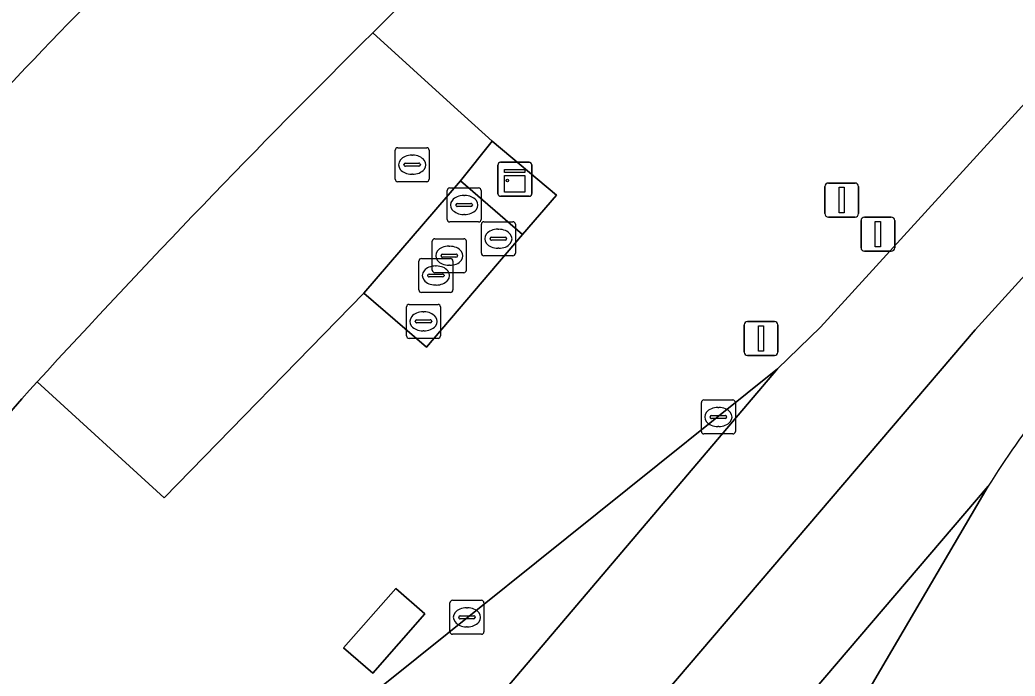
# Model space of a CAD drawing. Extents: x 156412 to 157779, y 382335 to 383768.
# Drawn here: x 157349.85 to 157379.13, y 382870.64 to 382889.94 of the extents above; entities that cross this region are included whole.
import ezdxf

# ---------------------------------------------------------------- set-up
doc = ezdxf.new("R2010")
doc.units = 0
for name, color, linetype in [('IMGEO_Berm_groen', 7, 'Continuous'), ('IMGEO_Kast', 7, 'Continuous'), ('IMGEO_Kolk', 7, 'Continuous'), ('IMGEO_Lichtmast', 7, 'Continuous'), ('IMGEO_OVBaan_gesloten', 7, 'Continuous'), ('IMGEO_Rijbaan_regionaal_gesloten', 7, 'Continuous'), ('IMGEO_Rioolput', 7, 'Continuous'), ('IMGEO_Terreindeel_gesloten', 7, 'Continuous'), ('IMGEO_Terreindeel_open', 7, 'Continuous'), ('IMGEO_Verkeersbordpaal', 7, 'Continuous'), ('IMGEO_Voetpad_open', 7, 'Continuous')]:
    doc.layers.add(name, color=color, linetype=linetype)

msp = doc.modelspace()

# ---------------------------------------------------------------- linework, layer by layer
at = {"layer": 'IMGEO_Berm_groen'}
for points in [[(157347.194, 382859.669), (157359.163, 382869.273), (157361.521, 382871.165), (157372.134, 382879.681), (157373.405, 382880.899), (157404.172, 382914.64), (157408.942, 382919.912)], [(157369.053, 382897.217), (157364.373, 382893.159), (157364.205, 382893.319), (157360.901, 382890.228), (157360.563, 382889.895), (157360.226, 382889.561), (157362.622, 382887.385), (157363.737, 382886.373), (157365.635, 382884.786), (157364.633, 382883.629), (157361.806, 382880.313), (157359.963, 382881.902), (157354.096, 382875.883), (157350.356, 382879.292), (157350.13, 382879.045), (157349.904, 382878.797), (157273.543, 382790.546)], [(157378.332, 382876.223), (157371.767, 382865.014)]]:
    msp.add_lwpolyline(points, dxfattribs=at)
msp.add_lwpolyline([(157359.371, 382871.471), (157360.903, 382873.217), (157361.76, 382872.465), (157360.228, 382870.719)], close=True, dxfattribs=at)
for centre, radius, start, end in [((157527.185, 382719.591), 244.806, 133.32794, 138.72246), ((157402.002, 382861.429), 27.913, 136.0684, 147.9944)]:
    msp.add_arc(centre, radius, start, end, dxfattribs=at)
at = {"layer": 'IMGEO_Kast'}
for p, q in [((157363.909, 382884.829), (157363.909, 382885.67)), ((157363.909, 382885.67), (157363.909, 382884.829)), ((157363.984, 382885.754), (157364.825, 382885.754)), ((157364.825, 382885.754), (157363.984, 382885.754)), ((157364.909, 382885.679), (157364.909, 382884.838)), ((157364.909, 382884.838), (157364.909, 382885.679)), ((157364.834, 382884.754), (157363.993, 382884.754)), ((157363.993, 382884.754), (157364.834, 382884.754))]:
    msp.add_line(p, q, dxfattribs=at)
for points in [[(157364.104, 382885.544), (157364.704, 382885.544), (157364.704, 382885.459), (157364.104, 382885.459), (157364.104, 382885.544)], [(157364.104, 382885.369), (157364.704, 382885.369), (157364.704, 382884.88), (157364.104, 382884.88), (157364.104, 382885.369)]]:
    msp.add_lwpolyline(points, dxfattribs=at)
msp.add_circle((157364.188, 382885.218), 0.0377, dxfattribs=at)
for centre, start, end in [((157363.987, 382885.676), 92.4484, 184.2845), ((157363.987, 382885.676), 92.4484, 184.2845), ((157364.831, 382885.676), 2.4484, 94.2845), ((157364.831, 382885.676), 2.4484, 94.2845), ((157363.987, 382884.832), 182.4484, 274.2845), ((157363.987, 382884.832), 182.4484, 274.2845), ((157364.831, 382884.832), 272.4484, 4.2845), ((157364.831, 382884.832), 272.4484, 4.2845)]:
    msp.add_arc(centre, 0.0779, start, end, dxfattribs=at)
at = {"layer": 'IMGEO_Kolk'}
for p, q in [((157369.895, 382877.835), (157369.895, 382878.687)), ((157369.97, 382878.761), (157370.822, 382878.761)), ((157370.383, 382878.541), (157370.408, 382878.541)), ((157370.896, 382878.687), (157370.896, 382877.835)), ((157370.154, 382878.255), (157370.154, 382878.267)), ((157370.197, 382878.304), (157370.595, 382878.304)), ((157370.638, 382878.267), (157370.638, 382878.255)), ((157370.592, 382878.218), (157370.194, 382878.218)), ((157370.406, 382877.981), (157370.381, 382877.981)), ((157370.822, 382877.761), (157369.97, 382877.761)), ((157362.498, 382871.941), (157362.498, 382872.793)), ((157362.573, 382872.867), (157363.425, 382872.867)), ((157363.499, 382872.793), (157363.499, 382871.941)), ((157362.8, 382872.41), (157363.198, 382872.41)), ((157362.986, 382872.647), (157363.011, 382872.647)), ((157362.757, 382872.361), (157362.757, 382872.373)), ((157363.195, 382872.324), (157362.797, 382872.324)), ((157363.009, 382872.087), (157362.984, 382872.087)), ((157363.241, 382872.373), (157363.241, 382872.361)), ((157363.425, 382871.867), (157362.573, 382871.867))]:
    msp.add_line(p, q, dxfattribs=at)
for points in [[(157369.895, 382877.835), (157369.895, 382878.687)], [(157369.97, 382878.761), (157370.822, 382878.761)], [(157370.896, 382878.687), (157370.896, 382877.835)], [(157370.822, 382877.761), (157369.97, 382877.761)], [(157362.498, 382871.941), (157362.498, 382872.793)], [(157362.573, 382872.867), (157363.425, 382872.867)], [(157363.499, 382872.793), (157363.499, 382871.941)], [(157363.425, 382871.867), (157362.573, 382871.867)]]:
    msp.add_lwpolyline(points, dxfattribs=at)
for centre, radius, start, end in [((157369.972, 382878.685), 0.0765, 91.552, 178.448), ((157369.972, 382878.685), 0.0765, 91.552, 178.448), ((157370.82, 382878.685), 0.0765, 1.552, 88.448), ((157370.82, 382878.685), 0.0765, 1.552, 88.448), ((157370.194, 382878.264), 0.0403, 85.8775, 175.7526), ((157370.191, 382878.254), 0.0366, 178.938, 274.7102), ((157370.595, 382878.261), 0.043, 264.8664, 352.4533), ((157370.599, 382878.266), 0.0386, 1.7309, 96.639), ((157369.972, 382877.837), 0.0765, 181.552, 268.448), ((157369.972, 382877.837), 0.0765, 181.552, 268.448), ((157370.82, 382877.837), 0.0765, 271.552, 358.448), ((157370.82, 382877.837), 0.0765, 271.552, 358.448), ((157362.575, 382872.791), 0.0765, 91.552, 178.448), ((157362.575, 382872.791), 0.0765, 91.552, 178.448), ((157363.423, 382872.791), 0.0765, 1.552, 88.448), ((157363.423, 382872.791), 0.0765, 1.552, 88.448), ((157362.797, 382872.37), 0.0403, 85.8775, 175.7526), ((157363.202, 382872.372), 0.0386, 1.7309, 96.639), ((157362.794, 382872.36), 0.0366, 178.938, 274.7102), ((157363.198, 382872.367), 0.043, 264.8664, 352.4533), ((157362.575, 382871.943), 0.0765, 181.552, 268.448), ((157362.575, 382871.943), 0.0765, 181.552, 268.448), ((157363.423, 382871.943), 0.0765, 271.552, 358.448), ((157363.423, 382871.943), 0.0765, 271.552, 358.448)]:
    msp.add_arc(centre, radius, start, end, dxfattribs=at)
for centre, major_axis, ratio, start_param, end_param in [((157370.382, 382878.261), (-0.387, 0.002), 0.722429, 4.712389, 7.853982), ((157370.407, 382878.261), (-0.39, 0.002), 0.717154, 1.570796, 4.712389), ((157362.985, 382872.367), (-0.387, 0.002), 0.722429, 4.712389, 7.853982), ((157363.01, 382872.367), (-0.39, 0.002), 0.717154, 1.570796, 4.712389)]:
    msp.add_ellipse(centre, major_axis=major_axis, ratio=ratio, start_param=start_param, end_param=end_param, dxfattribs=at)
at = {"layer": 'IMGEO_Lichtmast'}
for p, q in [((157371.153, 382880.172), (157371.153, 382880.972)), ((157371.153, 382880.972), (157371.153, 382880.172)), ((157371.253, 382881.072), (157372.043, 382881.072)), ((157372.043, 382881.072), (157371.253, 382881.072)), ((157372.143, 382880.972), (157372.143, 382880.172)), ((157372.143, 382880.172), (157372.143, 382880.972)), ((157372.043, 382880.072), (157371.253, 382880.072)), ((157371.253, 382880.072), (157372.043, 382880.072))]:
    msp.add_line(p, q, dxfattribs=at)
msp.add_lwpolyline([(157371.573, 382880.947), (157371.723, 382880.947), (157371.723, 382880.197), (157371.573, 382880.197), (157371.573, 382880.947)], dxfattribs=at)
for centre, start, end in [((157371.253, 382880.972), 90, 180), ((157371.253, 382880.972), 90, 180), ((157372.043, 382880.972), 0, 90), ((157372.043, 382880.972), 360, 90), ((157371.253, 382880.172), 180, 270), ((157371.253, 382880.172), 180, 270), ((157372.043, 382880.172), 270, 0), ((157372.043, 382880.172), 270, 0)]:
    msp.add_arc(centre, 0.1, start, end, dxfattribs=at)
at = {"layer": 'IMGEO_OVBaan_gesloten'}
for points in [[(157360.226, 382889.561), (157360.563, 382889.895), (157360.901, 382890.228), (157364.205, 382893.319), (157364.373, 382893.159), (157369.053, 382897.217)], [(157349.904, 382878.797), (157350.13, 382879.045), (157350.356, 382879.292)], [(157273.543, 382790.546), (157349.904, 382878.797)]]:
    msp.add_lwpolyline(points, dxfattribs=at)
for centre, radius, start, end in [((157527.185, 382719.591), 244.806, 133.32794, 138.72246), ((157564.577, 382683.272), 290.369, 134.72963, 137.54039)]:
    msp.add_arc(centre, radius, start, end, dxfattribs=at)
at = {"layer": 'IMGEO_Rijbaan_regionaal_gesloten'}
for points in [[(157444.628, 382957.306), (157442.952, 382955.736), (157438.076, 382951.1), (157433.298, 382946.364), (157428.619, 382941.53), (157426.974, 382939.85), (157424.201, 382937.086), (157422.736, 382935.533), (157421.054, 382933.615), (157423.766, 382931.236), (157377.946, 382880.825), (157291.11, 382779.095), (157261.567, 382744.101), (157247.93, 382727.948), (157250.922, 382726.32), (157267.644, 382746.056), (157283.351, 382764.593), (157341.88, 382833.527), (157378.332, 382876.223)], [(157371.767, 382865.014), (157378.332, 382876.223), (157341.88, 382833.527), (157283.351, 382764.593), (157267.644, 382746.056), (157250.922, 382726.32), (157253.584, 382724.56), (157273.433, 382747.918), (157366.667, 382857.638)]]:
    msp.add_lwpolyline(points, dxfattribs=at)
for points in [[(157377.946, 382880.825), (157423.766, 382931.236), (157421.054, 382933.615), (157410.936, 382922.077), (157408.942, 382919.912), (157404.172, 382914.64), (157373.405, 382880.899), (157372.134, 382879.681), (157255.337, 382742.097), (157244.535, 382729.373), (157245.917, 382728.842), (157247.93, 382727.948), (157261.567, 382744.101), (157291.11, 382779.095)], [(157372.134, 382879.681), (157361.521, 382871.165), (157359.163, 382869.273), (157249.553, 382740.237), (157241.196, 382730.398), (157244.535, 382729.373), (157255.337, 382742.097)]]:
    msp.add_lwpolyline(points, close=True, dxfattribs=at)
msp.add_arc((157402.002, 382861.429), 27.913, 136.0684, 147.9944, dxfattribs=at)
at = {"layer": 'IMGEO_Rioolput'}
for p, q in [((157360.963, 382886.183), (157361.815, 382886.183)), ((157360.888, 382885.257), (157360.888, 382886.109)), ((157361.376, 382885.963), (157361.401, 382885.963)), ((157361.889, 382886.109), (157361.889, 382885.257)), ((157361.147, 382885.677), (157361.147, 382885.689)), ((157361.585, 382885.64), (157361.187, 382885.64)), ((157361.19, 382885.726), (157361.588, 382885.726)), ((157361.631, 382885.689), (157361.631, 382885.677)), ((157361.399, 382885.403), (157361.374, 382885.403)), ((157361.815, 382885.183), (157360.963, 382885.183)), ((157362.492, 382884.999), (157363.344, 382884.999)), ((157362.417, 382884.073), (157362.417, 382884.925)), ((157362.905, 382884.779), (157362.93, 382884.779)), ((157363.418, 382884.925), (157363.418, 382884.073)), ((157362.676, 382884.493), (157362.676, 382884.505)), ((157363.114, 382884.456), (157362.716, 382884.456)), ((157362.719, 382884.542), (157363.117, 382884.542)), ((157363.16, 382884.505), (157363.16, 382884.493)), ((157362.928, 382884.219), (157362.903, 382884.219)), ((157363.344, 382883.999), (157362.492, 382883.999)), ((157363.424, 382883.079), (157363.424, 382883.931)), ((157363.499, 382884.005), (157364.351, 382884.005)), ((157364.425, 382883.931), (157364.425, 382883.079)), ((157362.055, 382883.505), (157362.907, 382883.505)), ((157363.683, 382883.499), (157363.683, 382883.511)), ((157363.726, 382883.548), (157364.124, 382883.548)), ((157363.912, 382883.785), (157363.937, 382883.785)), ((157364.167, 382883.511), (157364.167, 382883.499)), ((157361.98, 382882.579), (157361.98, 382883.431)), ((157362.468, 382883.285), (157362.493, 382883.285)), ((157362.981, 382883.431), (157362.981, 382882.579)), ((157364.121, 382883.462), (157363.723, 382883.462)), ((157363.935, 382883.225), (157363.91, 382883.225)), ((157361.66, 382882.924), (157362.512, 382882.924)), ((157362.239, 382882.999), (157362.239, 382883.011)), ((157362.677, 382882.962), (157362.279, 382882.962)), ((157362.282, 382883.048), (157362.68, 382883.048)), ((157362.723, 382883.011), (157362.723, 382882.999)), ((157364.351, 382883.005), (157363.499, 382883.005)), ((157361.585, 382881.998), (157361.585, 382882.85)), ((157362.073, 382882.704), (157362.098, 382882.704)), ((157362.491, 382882.725), (157362.466, 382882.725)), ((157362.586, 382882.85), (157362.586, 382881.998)), ((157361.844, 382882.418), (157361.844, 382882.43)), ((157362.282, 382882.381), (157361.884, 382882.381)), ((157361.887, 382882.467), (157362.285, 382882.467)), ((157362.907, 382882.505), (157362.055, 382882.505)), ((157362.328, 382882.43), (157362.328, 382882.418)), ((157362.096, 382882.144), (157362.071, 382882.144)), ((157362.512, 382881.924), (157361.66, 382881.924)), ((157361.221, 382880.648), (157361.221, 382881.5)), ((157361.296, 382881.574), (157362.148, 382881.574)), ((157362.222, 382881.5), (157362.222, 382880.648)), ((157361.709, 382881.354), (157361.734, 382881.354)), ((157361.48, 382881.068), (157361.48, 382881.08)), ((157361.918, 382881.031), (157361.52, 382881.031)), ((157361.523, 382881.117), (157361.921, 382881.117)), ((157361.964, 382881.08), (157361.964, 382881.068)), ((157362.148, 382880.574), (157361.296, 382880.574)), ((157361.732, 382880.794), (157361.707, 382880.794))]:
    msp.add_line(p, q, dxfattribs=at)
for points in [[(157360.963, 382886.183), (157361.815, 382886.183)], [(157360.888, 382885.257), (157360.888, 382886.109)], [(157361.889, 382886.109), (157361.889, 382885.257)], [(157361.815, 382885.183), (157360.963, 382885.183)], [(157362.492, 382884.999), (157363.344, 382884.999)], [(157362.417, 382884.073), (157362.417, 382884.925)], [(157363.418, 382884.925), (157363.418, 382884.073)], [(157363.344, 382883.999), (157362.492, 382883.999)], [(157363.424, 382883.079), (157363.424, 382883.931)], [(157363.499, 382884.005), (157364.351, 382884.005)], [(157364.425, 382883.931), (157364.425, 382883.079)], [(157362.055, 382883.505), (157362.907, 382883.505)], [(157361.98, 382882.579), (157361.98, 382883.431)], [(157362.981, 382883.431), (157362.981, 382882.579)], [(157361.66, 382882.924), (157362.512, 382882.924)], [(157364.351, 382883.005), (157363.499, 382883.005)], [(157361.585, 382881.998), (157361.585, 382882.85)], [(157362.586, 382882.85), (157362.586, 382881.998)], [(157362.907, 382882.505), (157362.055, 382882.505)], [(157362.512, 382881.924), (157361.66, 382881.924)], [(157361.221, 382880.648), (157361.221, 382881.5)], [(157361.296, 382881.574), (157362.148, 382881.574)], [(157362.222, 382881.5), (157362.222, 382880.648)], [(157362.148, 382880.574), (157361.296, 382880.574)]]:
    msp.add_lwpolyline(points, dxfattribs=at)
for centre, radius, start, end in [((157360.965, 382886.107), 0.0765, 91.552, 178.448), ((157360.965, 382886.107), 0.0765, 91.552, 178.448), ((157361.813, 382886.107), 0.0765, 1.552, 88.448), ((157361.813, 382886.107), 0.0765, 1.552, 88.448), ((157361.187, 382885.686), 0.0403, 85.8775, 175.7526), ((157361.184, 382885.676), 0.0366, 178.938, 274.7102), ((157361.588, 382885.683), 0.043, 264.8664, 352.4533), ((157361.592, 382885.688), 0.0386, 1.7309, 96.639), ((157360.965, 382885.259), 0.0765, 181.552, 268.448), ((157360.965, 382885.259), 0.0765, 181.552, 268.448), ((157361.813, 382885.259), 0.0765, 271.552, 358.448), ((157361.813, 382885.259), 0.0765, 271.552, 358.448), ((157362.494, 382884.923), 0.0765, 91.552, 178.448), ((157362.494, 382884.923), 0.0765, 91.552, 178.448), ((157363.342, 382884.923), 0.0765, 1.552, 88.448), ((157363.342, 382884.923), 0.0765, 1.552, 88.448), ((157362.716, 382884.502), 0.0403, 85.8775, 175.7526), ((157362.713, 382884.492), 0.0366, 178.938, 274.7102), ((157363.117, 382884.499), 0.043, 264.8664, 352.4533), ((157363.121, 382884.504), 0.0386, 1.7309, 96.639), ((157362.494, 382884.075), 0.0765, 181.552, 268.448), ((157362.494, 382884.075), 0.0765, 181.552, 268.448), ((157363.342, 382884.075), 0.0765, 271.552, 358.448), ((157363.342, 382884.075), 0.0765, 271.552, 358.448), ((157363.501, 382883.929), 0.0765, 91.552, 178.448), ((157363.501, 382883.929), 0.0765, 91.552, 178.448), ((157364.349, 382883.929), 0.0765, 1.552, 88.448), ((157364.349, 382883.929), 0.0765, 1.552, 88.448), ((157362.057, 382883.429), 0.0765, 91.552, 178.448), ((157362.057, 382883.429), 0.0765, 91.552, 178.448), ((157362.905, 382883.429), 0.0765, 1.552, 88.448), ((157362.905, 382883.429), 0.0765, 1.552, 88.448), ((157363.723, 382883.508), 0.0403, 85.8775, 175.7526), ((157364.128, 382883.51), 0.0386, 1.7309, 96.639), ((157363.72, 382883.498), 0.0366, 178.938, 274.7102), ((157364.124, 382883.505), 0.043, 264.8664, 352.4533), ((157361.662, 382882.848), 0.0765, 91.552, 178.448), ((157361.662, 382882.848), 0.0765, 91.552, 178.448), ((157362.279, 382883.008), 0.0403, 85.8775, 175.7526), ((157362.276, 382882.998), 0.0366, 178.938, 274.7102), ((157362.51, 382882.848), 0.0765, 1.552, 88.448), ((157362.51, 382882.848), 0.0765, 1.552, 88.448), ((157362.68, 382883.005), 0.043, 264.8664, 352.4533), ((157362.684, 382883.01), 0.0386, 1.7309, 96.639), ((157363.501, 382883.081), 0.0765, 181.552, 268.448), ((157363.501, 382883.081), 0.0765, 181.552, 268.448), ((157364.349, 382883.081), 0.0765, 271.552, 358.448), ((157364.349, 382883.081), 0.0765, 271.552, 358.448), ((157361.884, 382882.427), 0.0403, 85.8775, 175.7526), ((157361.881, 382882.417), 0.0366, 178.938, 274.7102), ((157362.057, 382882.581), 0.0765, 181.552, 268.448), ((157362.057, 382882.581), 0.0765, 181.552, 268.448), ((157362.285, 382882.424), 0.043, 264.8664, 352.4533), ((157362.289, 382882.429), 0.0386, 1.7309, 96.639), ((157362.905, 382882.581), 0.0765, 271.552, 358.448), ((157362.905, 382882.581), 0.0765, 271.552, 358.448), ((157361.662, 382882), 0.0765, 181.552, 268.448), ((157361.662, 382882), 0.0765, 181.552, 268.448), ((157362.51, 382882), 0.0765, 271.552, 358.448), ((157362.51, 382882), 0.0765, 271.552, 358.448), ((157361.298, 382881.498), 0.0765, 91.552, 178.448), ((157361.298, 382881.498), 0.0765, 91.552, 178.448), ((157362.146, 382881.498), 0.0765, 1.552, 88.448), ((157362.146, 382881.498), 0.0765, 1.552, 88.448), ((157361.52, 382881.077), 0.0403, 85.8775, 175.7526), ((157361.517, 382881.067), 0.0366, 178.938, 274.7102), ((157361.921, 382881.074), 0.043, 264.8664, 352.4533), ((157361.925, 382881.079), 0.0386, 1.7309, 96.639), ((157361.298, 382880.65), 0.0765, 181.552, 268.448), ((157361.298, 382880.65), 0.0765, 181.552, 268.448), ((157362.146, 382880.65), 0.0765, 271.552, 358.448), ((157362.146, 382880.65), 0.0765, 271.552, 358.448)]:
    msp.add_arc(centre, radius, start, end, dxfattribs=at)
for centre, major_axis, ratio, start_param, end_param in [((157361.375, 382885.683), (-0.387, 0.002), 0.722429, 4.712389, 7.853982), ((157361.4, 382885.683), (-0.39, 0.002), 0.717154, 1.570796, 4.712389), ((157362.904, 382884.499), (-0.387, 0.002), 0.722429, 4.712389, 7.853982), ((157362.929, 382884.499), (-0.39, 0.002), 0.717154, 1.570796, 4.712389), ((157363.911, 382883.505), (-0.387, 0.002), 0.722429, 4.712389, 7.853982), ((157363.936, 382883.505), (-0.39, 0.002), 0.717154, 1.570796, 4.712389), ((157362.467, 382883.005), (-0.387, 0.002), 0.722429, 4.712389, 7.853982), ((157362.492, 382883.005), (-0.39, 0.002), 0.717154, 1.570796, 4.712389), ((157362.072, 382882.424), (-0.387, 0.002), 0.722429, 4.712389, 7.853982), ((157362.097, 382882.424), (-0.39, 0.002), 0.717154, 1.570796, 4.712389), ((157361.708, 382881.074), (-0.387, 0.002), 0.722429, 4.712389, 7.853982), ((157361.733, 382881.074), (-0.39, 0.002), 0.717154, 1.570796, 4.712389)]:
    msp.add_ellipse(centre, major_axis=major_axis, ratio=ratio, start_param=start_param, end_param=end_param, dxfattribs=at)
at = {"layer": 'IMGEO_Terreindeel_gesloten'}
for points in [[(157364.633, 382883.629), (157362.812, 382885.209), (157359.963, 382881.902), (157361.806, 382880.313)], [(157360.228, 382870.719), (157361.76, 382872.465), (157360.903, 382873.217), (157359.371, 382871.471)]]:
    msp.add_lwpolyline(points, close=True, dxfattribs=at)
at = {"layer": 'IMGEO_Terreindeel_open'}
msp.add_lwpolyline([(157350.356, 382879.292), (157354.096, 382875.883), (157359.963, 382881.902), (157362.812, 382885.209), (157363.737, 382886.373), (157362.622, 382887.385), (157360.226, 382889.561)], dxfattribs=at)
msp.add_arc((157564.577, 382683.272), 290.369, 134.72963, 137.54039, dxfattribs=at)
at = {"layer": 'IMGEO_Verkeersbordpaal'}
for p, q in [((157373.531, 382884.244), (157373.531, 382885.044)), ((157373.531, 382885.044), (157373.531, 382884.244)), ((157373.631, 382885.144), (157374.421, 382885.144)), ((157374.421, 382885.144), (157373.631, 382885.144)), ((157374.521, 382885.044), (157374.521, 382884.244)), ((157374.521, 382884.244), (157374.521, 382885.044)), ((157374.421, 382884.144), (157373.631, 382884.144)), ((157373.631, 382884.144), (157374.421, 382884.144)), ((157374.693, 382884.141), (157375.483, 382884.141)), ((157375.483, 382884.141), (157374.693, 382884.141)), ((157374.593, 382883.241), (157374.593, 382884.041)), ((157374.593, 382884.041), (157374.593, 382883.241)), ((157375.583, 382884.041), (157375.583, 382883.241)), ((157375.583, 382883.241), (157375.583, 382884.041)), ((157375.483, 382883.141), (157374.693, 382883.141)), ((157374.693, 382883.141), (157375.483, 382883.141))]:
    msp.add_line(p, q, dxfattribs=at)
for points in [[(157373.951, 382885.019), (157374.101, 382885.019), (157374.101, 382884.269), (157373.951, 382884.269), (157373.951, 382885.019)], [(157375.013, 382884.016), (157375.163, 382884.016), (157375.163, 382883.266), (157375.013, 382883.266), (157375.013, 382884.016)]]:
    msp.add_lwpolyline(points, dxfattribs=at)
for centre, start, end in [((157373.631, 382885.044), 90, 180), ((157373.631, 382885.044), 90, 180), ((157374.421, 382885.044), 0, 90), ((157374.421, 382885.044), 360, 90), ((157373.631, 382884.244), 180, 270), ((157373.631, 382884.244), 180, 270), ((157374.421, 382884.244), 270, 0), ((157374.421, 382884.244), 270, 0), ((157374.693, 382884.041), 90, 180), ((157374.693, 382884.041), 90, 180), ((157375.483, 382884.041), 0, 90), ((157375.483, 382884.041), 360, 90), ((157374.693, 382883.241), 180, 270), ((157374.693, 382883.241), 180, 270), ((157375.483, 382883.241), 270, 0), ((157375.483, 382883.241), 270, 0)]:
    msp.add_arc(centre, 0.1, start, end, dxfattribs=at)
at = {"layer": 'IMGEO_Voetpad_open'}
msp.add_lwpolyline([(157363.737, 382886.373), (157362.812, 382885.209), (157364.633, 382883.629), (157365.635, 382884.786)], close=True, dxfattribs=at)

doc.saveas('drawing.dxf')
